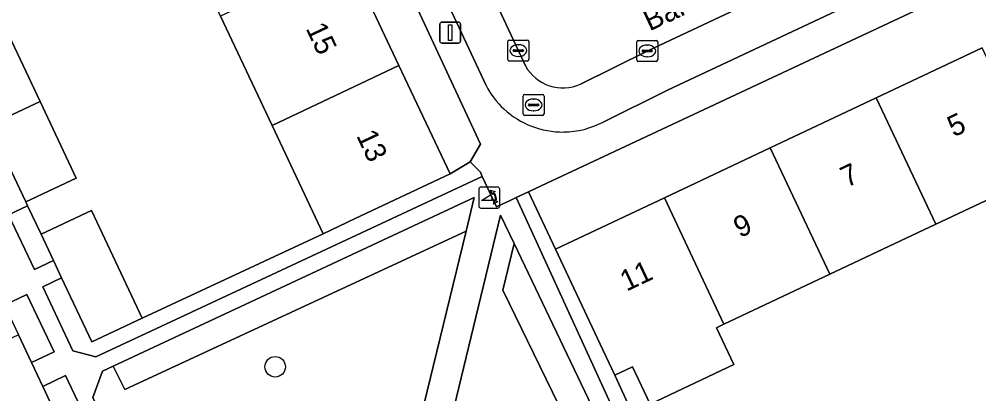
# Model space of a CAD drawing. Extents: x 159039 to 160102, y 381214 to 382524.
# Drawn here: x 159196.02 to 159241.77, y 381381.25 to 381399.1 of the extents above; entities that cross this region are included whole.
import ezdxf

# ---------------------------------------------------------------- set-up
doc = ezdxf.new("R2010")
doc.units = 0
for name, color, linetype in [('IMGEO_Boom', 7, 'Continuous'), ('IMGEO_Erf', 7, 'Continuous'), ('IMGEO_Groenvoorziening', 7, 'Continuous'), ('IMGEO_Kolk', 7, 'Continuous'), ('IMGEO_Lichtmast', 7, 'Continuous'), ('IMGEO_Openbare_ruimte_label', 7, 'Continuous'), ('IMGEO_Pand', 7, 'Continuous'), ('IMGEO_Pand_nummerreeks', 7, 'Continuous'), ('IMGEO_Parkeervlak_open', 7, 'Continuous'), ('IMGEO_Poller', 7, 'Continuous'), ('IMGEO_Rijbaan_lokaal_open', 7, 'Continuous'), ('IMGEO_Rioolput', 7, 'Continuous'), ('IMGEO_Terreindeel_open', 7, 'Continuous'), ('IMGEO_Voetpad_open', 7, 'Continuous')]:
    doc.layers.add(name, color=color, linetype=linetype)

msp = doc.modelspace()

# ---------------------------------------------------------------- linework, layer by layer
at = {"layer": 'IMGEO_Boom'}
msp.add_circle((159208.223, 381382.539), 0.489, dxfattribs=at)
at = {"layer": 'IMGEO_Erf'}
for points in [[(159203.996, 381423.28), (159202.109, 381422.391), (159204.477, 381417.367), (159206.864, 381412.303), (159209.226, 381407.292), (159211.674, 381402.097), (159214.125, 381396.899), (159216.559, 381391.734), (159217.512, 381392.311), (159218.013, 381393.147), (159204.119, 381422.995)], [(159195.255, 381398.909), (159197.01, 381395.185), (159198.735, 381391.527), (159196.331, 381390.394), (159196.416, 381390.214), (159197.057, 381388.853), (159199.461, 381389.986), (159201.876, 381384.861), (159210.505, 381388.881), (159208.071, 381394.045), (159205.621, 381399.244), (159203.172, 381404.439), (159200.81, 381409.45), (159198.423, 381414.513), (159196.055, 381419.537), (159187.402, 381415.418)], [(159252.233, 381405.843), (159220.909, 381391.16), (159220.296, 381390.873), (159221.583, 381388.144), (159226.782, 381390.595), (159231.83, 381392.974), (159236.878, 381395.353), (159241.925, 381397.732)], [(159244.763, 381391.709), (159239.716, 381389.33), (159234.668, 381386.95), (159229.621, 381384.571), (159229.26, 381384.401), (159230.09, 381382.641), (159226.095, 381380.758), (159225.257, 381382.536), (159224.414, 381382.139), (159229.323, 381371.43)]]:
    msp.add_lwpolyline(points, dxfattribs=at)
at = {"layer": 'IMGEO_Groenvoorziening'}
for points in [[(159198.037, 381386.775), (159197.135, 381386.35), (159198.573, 381383.304), (159199.67, 381383.013), (159218.098, 381391.615), (159218.006, 381391.811), (159217.512, 381392.311), (159216.559, 381391.734), (159212.037, 381389.603), (159210.505, 381388.881), (159201.876, 381384.861), (159199.473, 381383.728)], [(159217.322, 381389.003), (159217.713, 381390.608), (159200.494, 381382.57), (159201.05, 381381.464)], [(159261.509, 381382.51), (159267.21, 381385.165), (159266.572, 381386.097), (159261.026, 381383.533), (159257.38, 381381.813), (159256.504, 381381.4), (159255.921, 381381.125), (159254.414, 381380.414), (159250.872, 381378.743), (159245.826, 381376.363), (159240.778, 381373.982), (159237.424, 381372.4), (159235.733, 381371.602), (159230.423, 381369.097), (159229.323, 381371.43), (159224.414, 381382.139), (159223.715, 381383.622), (159221.583, 381388.144), (159220.296, 381390.873), (159219.711, 381390.599), (159220.151, 381389.64), (159228.641, 381371.117), (159230.12, 381367.891)], [(159197.057, 381388.853), (159196.416, 381390.214), (159195.512, 381389.788), (159196.745, 381387.176), (159197.647, 381387.601)], [(159219.616, 381388.419), (159218.973, 381389.765), (159211.368, 381358.351), (159229.779, 381367.148), (159229.381, 381367.981), (159228.231, 381367.404), (159219.083, 381386.197)], [(159217.322, 381389.003), (159201.05, 381381.464), (159200.494, 381382.57), (159199.987, 381382.333), (159199.523, 381381.07), (159200.71, 381378.588), (159201.828, 381379.088), (159210.047, 381361.312), (159209.168, 381360.911), (159210.037, 381359.095)], [(159219.616, 381388.419), (159219.083, 381386.197), (159228.231, 381367.404), (159229.381, 381367.981)], [(159196.377, 381385.986), (159195.31, 381385.478), (159195.976, 381384.066), (159196.602, 381382.737), (159197.68, 381383.25)]]:
    msp.add_lwpolyline(points, close=True, dxfattribs=at)
at = {"layer": 'IMGEO_Kolk'}
for p, q in [((159219.315, 381397.182), (159219.315, 381398.034)), ((159219.39, 381398.108), (159220.242, 381398.108)), ((159219.803, 381397.888), (159219.828, 381397.888)), ((159220.316, 381398.034), (159220.316, 381397.182)), ((159225.462, 381397.167), (159225.462, 381398.019)), ((159225.537, 381398.093), (159226.389, 381398.093)), ((159225.95, 381397.873), (159225.975, 381397.873)), ((159226.463, 381398.019), (159226.463, 381397.167)), ((159219.574, 381397.602), (159219.574, 381397.614)), ((159220.012, 381397.565), (159219.614, 381397.565)), ((159219.617, 381397.651), (159220.015, 381397.651)), ((159220.058, 381397.614), (159220.058, 381397.602)), ((159225.721, 381397.587), (159225.721, 381397.599)), ((159226.159, 381397.55), (159225.761, 381397.55)), ((159225.764, 381397.636), (159226.162, 381397.636)), ((159226.205, 381397.599), (159226.205, 381397.587)), ((159220.242, 381397.108), (159219.39, 381397.108)), ((159219.826, 381397.328), (159219.801, 381397.328)), ((159226.389, 381397.093), (159225.537, 381397.093)), ((159225.973, 381397.313), (159225.948, 381397.313))]:
    msp.add_line(p, q, dxfattribs=at)
for points in [[(159219.315, 381397.182), (159219.315, 381398.034)], [(159219.39, 381398.108), (159220.242, 381398.108)], [(159220.316, 381398.034), (159220.316, 381397.182)], [(159225.462, 381397.167), (159225.462, 381398.019)], [(159225.537, 381398.093), (159226.389, 381398.093)], [(159226.463, 381398.019), (159226.463, 381397.167)], [(159220.242, 381397.108), (159219.39, 381397.108)], [(159226.389, 381397.093), (159225.537, 381397.093)]]:
    msp.add_lwpolyline(points, dxfattribs=at)
for centre, radius, start, end in [((159219.392, 381398.032), 0.0765, 91.552, 178.448), ((159219.392, 381398.032), 0.0765, 91.552, 178.448), ((159220.24, 381398.032), 0.0765, 1.552, 88.448), ((159220.24, 381398.032), 0.0765, 1.552, 88.448), ((159225.539, 381398.017), 0.0765, 91.552, 178.448), ((159225.539, 381398.017), 0.0765, 91.552, 178.448), ((159226.387, 381398.017), 0.0765, 1.552, 88.448), ((159226.387, 381398.017), 0.0765, 1.552, 88.448), ((159219.614, 381397.611), 0.0403, 85.8775, 175.7526), ((159219.611, 381397.601), 0.0366, 178.938, 274.7102), ((159220.015, 381397.608), 0.043, 264.8664, 352.4533), ((159220.019, 381397.613), 0.0386, 1.7309, 96.639), ((159225.761, 381397.596), 0.0403, 85.8775, 175.7526), ((159225.758, 381397.586), 0.0366, 178.938, 274.7102), ((159226.162, 381397.593), 0.043, 264.8664, 352.4533), ((159226.166, 381397.598), 0.0386, 1.7309, 96.639), ((159219.392, 381397.184), 0.0765, 181.552, 268.448), ((159219.392, 381397.184), 0.0765, 181.552, 268.448), ((159220.24, 381397.184), 0.0765, 271.552, 358.448), ((159220.24, 381397.184), 0.0765, 271.552, 358.448), ((159225.539, 381397.169), 0.0765, 181.552, 268.448), ((159225.539, 381397.169), 0.0765, 181.552, 268.448), ((159226.387, 381397.169), 0.0765, 271.552, 358.448), ((159226.387, 381397.169), 0.0765, 271.552, 358.448)]:
    msp.add_arc(centre, radius, start, end, dxfattribs=at)
for centre, major_axis, ratio, start_param, end_param in [((159219.802, 381397.608), (-0.387, 0.002), 0.722429, 4.712389, 7.853982), ((159219.827, 381397.608), (-0.39, 0.002), 0.717154, 1.570796, 4.712389), ((159225.949, 381397.593), (-0.387, 0.002), 0.722429, 4.712389, 7.853982), ((159225.974, 381397.593), (-0.39, 0.002), 0.717154, 1.570796, 4.712389)]:
    msp.add_ellipse(centre, major_axis=major_axis, ratio=ratio, start_param=start_param, end_param=end_param, dxfattribs=at)
at = {"layer": 'IMGEO_Lichtmast'}
for p, q in [((159216.071, 381398.065), (159216.071, 381398.865)), ((159216.071, 381398.865), (159216.071, 381398.065)), ((159216.171, 381398.965), (159216.961, 381398.965)), ((159216.961, 381398.965), (159216.171, 381398.965)), ((159217.061, 381398.865), (159217.061, 381398.065)), ((159217.061, 381398.065), (159217.061, 381398.865)), ((159216.961, 381397.965), (159216.171, 381397.965)), ((159216.171, 381397.965), (159216.961, 381397.965))]:
    msp.add_line(p, q, dxfattribs=at)
msp.add_lwpolyline([(159216.491, 381398.84), (159216.641, 381398.84), (159216.641, 381398.09), (159216.491, 381398.09), (159216.491, 381398.84)], dxfattribs=at)
for centre, start, end in [((159216.171, 381398.865), 90, 180), ((159216.171, 381398.865), 90, 180), ((159216.961, 381398.865), 0, 90), ((159216.961, 381398.865), 360, 90), ((159216.171, 381398.065), 180, 270), ((159216.171, 381398.065), 180, 270), ((159216.961, 381398.065), 270, 0), ((159216.961, 381398.065), 270, 0)]:
    msp.add_arc(centre, 0.1, start, end, dxfattribs=at)
at = {"layer": 'IMGEO_Pand'}
for points in [[(159205.621, 381399.244), (159208.071, 381394.045), (159214.125, 381396.899), (159211.674, 381402.097)], [(159195.255, 381398.909), (159192.852, 381397.776), (159192.871, 381397.736), (159193.339, 381396.744), (159194.607, 381394.053), (159197.01, 381395.185)], [(159241.925, 381397.732), (159236.878, 381395.353), (159239.716, 381389.33), (159244.763, 381391.709)], [(159208.071, 381394.045), (159210.505, 381388.881), (159212.037, 381389.603), (159216.559, 381391.734), (159214.125, 381396.899)], [(159197.01, 381395.185), (159194.607, 381394.053), (159195.492, 381392.174), (159196.331, 381390.394), (159198.735, 381391.527)], [(159234.668, 381386.95), (159239.716, 381389.33), (159236.878, 381395.353), (159231.83, 381392.974)], [(159234.668, 381386.95), (159231.83, 381392.974), (159226.782, 381390.595), (159229.621, 381384.571)], [(159226.782, 381390.595), (159221.583, 381388.144), (159223.715, 381383.622), (159224.414, 381382.139), (159225.257, 381382.536), (159226.095, 381380.758), (159230.09, 381382.641), (159229.26, 381384.401), (159229.621, 381384.571)], [(159199.461, 381389.986), (159197.057, 381388.853), (159197.647, 381387.601), (159198.037, 381386.775), (159199.473, 381383.728), (159201.876, 381384.861)], [(159197.136, 381381.605), (159196.602, 381382.737), (159195.976, 381384.066), (159193.552, 381382.924), (159196.403, 381376.874), (159198.827, 381378.016)]]:
    msp.add_lwpolyline(points, close=True, dxfattribs=at)
at = {"layer": 'IMGEO_Parkeervlak_open'}
for points in [[(159205.612, 381423.269), (159205.743, 381422.987), (159206.496, 381421.158), (159217.915, 381396.719), (159218.278, 381395.939)], [(159220.156, 381396.881), (159208.419, 381422.003), (159207.931, 381423.188)], [(159248.813, 381408.291), (159246.869, 381407.413), (159226.017, 381397.62), (159222.781, 381396.014)], [(159223.857, 381394.204), (159226.93, 381395.729), (159247.38, 381405.333)]]:
    msp.add_lwpolyline(points, dxfattribs=at)
for centre, radius, start, end in [((159221.934, 381397.857), 2.028, 208.7628, 294.6819), ((159221.957, 381397.873), 4.157, 207.7275, 227.1406), ((159221.925, 381397.837), 4.109, 227.1319, 270.7634), ((159221.934, 381397.858), 4.129, 270.6425, 297.7602)]:
    msp.add_arc(centre, radius, start, end, dxfattribs=at)
at = {"layer": 'IMGEO_Poller'}
for p, q in [((159217.933, 381391.006), (159217.933, 381390.199)), ((159217.933, 381391.006), (159217.933, 381390.199)), ((159218.835, 381391.101), (159218.027, 381391.101)), ((159218.835, 381391.101), (159218.027, 381391.101)), ((159218.929, 381390.199), (159218.929, 381391.006)), ((159218.929, 381390.199), (159218.929, 381391.006)), ((159218.027, 381390.104), (159218.835, 381390.104)), ((159218.027, 381390.104), (159218.835, 381390.104))]:
    msp.add_line(p, q, dxfattribs=at)
for points in [[(159218.612, 381390.83), (159218.6, 381390.757), (159218.475, 381390.962)], [(159218.475, 381390.962), (159218.706, 381390.896), (159218.635, 381390.864)], [(159218.568, 381390.457), (159218.055, 381390.457), (159218.485, 381390.732)], [(159218.628, 381390.285), (159218.694, 381390.516), (159218.724, 381390.448)], [(159218.76, 381390.421), (159218.832, 381390.41), (159218.628, 381390.285)]]:
    msp.add_lwpolyline(points, dxfattribs=at)
for centre, radius, start, end in [((159218.027, 381391.006), 0.0946, 90, 180), ((159218.027, 381391.006), 0.0946, 90, 180), ((159218.835, 381391.006), 0.0946, 0, 90), ((159218.835, 381391.006), 0.0946, 0, 90), ((159218.24, 381390.507), 0.332, 351.3247, 42.4854), ((159218.254, 381390.517), 0.476, 351.7527, 41.1691), ((159218.254, 381390.517), 0.516, 349.3569, 42.2912), ((159218.027, 381390.199), 0.0946, 180, 270), ((159218.027, 381390.199), 0.0946, 180, 270), ((159218.835, 381390.199), 0.0946, 270, 0), ((159218.835, 381390.199), 0.0946, 270, 0)]:
    msp.add_arc(centre, radius, start, end, dxfattribs=at)
at = {"layer": 'IMGEO_Rijbaan_lokaal_open'}
for points in [[(159207.931, 381423.188), (159208.419, 381422.003), (159220.156, 381396.881)], [(159222.781, 381396.014), (159226.017, 381397.62), (159246.869, 381407.413)]]:
    msp.add_lwpolyline(points, dxfattribs=at)
msp.add_arc((159221.934, 381397.857), 2.028, 208.7628, 294.6819, dxfattribs=at)
at = {"layer": 'IMGEO_Rioolput'}
for p, q in [((159220.044, 381394.592), (159220.044, 381395.444)), ((159220.119, 381395.518), (159220.971, 381395.518)), ((159220.532, 381395.298), (159220.557, 381395.298)), ((159221.045, 381395.444), (159221.045, 381394.592)), ((159220.303, 381395.012), (159220.303, 381395.024)), ((159220.741, 381394.975), (159220.343, 381394.975)), ((159220.346, 381395.061), (159220.744, 381395.061)), ((159220.555, 381394.738), (159220.53, 381394.738)), ((159220.787, 381395.024), (159220.787, 381395.012)), ((159220.971, 381394.518), (159220.119, 381394.518))]:
    msp.add_line(p, q, dxfattribs=at)
for points in [[(159220.044, 381394.592), (159220.044, 381395.444)], [(159220.119, 381395.518), (159220.971, 381395.518)], [(159221.045, 381395.444), (159221.045, 381394.592)], [(159220.971, 381394.518), (159220.119, 381394.518)]]:
    msp.add_lwpolyline(points, dxfattribs=at)
for centre, radius, start, end in [((159220.121, 381395.442), 0.0765, 91.552, 178.448), ((159220.121, 381395.442), 0.0765, 91.552, 178.448), ((159220.969, 381395.442), 0.0765, 1.552, 88.448), ((159220.969, 381395.442), 0.0765, 1.552, 88.448), ((159220.343, 381395.021), 0.0403, 85.8775, 175.7526), ((159220.34, 381395.011), 0.0366, 178.938, 274.7102), ((159220.744, 381395.018), 0.043, 264.8664, 352.4533), ((159220.748, 381395.023), 0.0386, 1.7309, 96.639), ((159220.121, 381394.594), 0.0765, 181.552, 268.448), ((159220.121, 381394.594), 0.0765, 181.552, 268.448), ((159220.969, 381394.594), 0.0765, 271.552, 358.448), ((159220.969, 381394.594), 0.0765, 271.552, 358.448)]:
    msp.add_arc(centre, radius, start, end, dxfattribs=at)
for centre, major_axis, ratio, start_param, end_param in [((159220.531, 381395.018), (-0.387, 0.002), 0.722429, 4.712389, 7.853982), ((159220.556, 381395.018), (-0.39, 0.002), 0.717154, 1.570796, 4.712389)]:
    msp.add_ellipse(centre, major_axis=major_axis, ratio=ratio, start_param=start_param, end_param=end_param, dxfattribs=at)
at = {"layer": 'IMGEO_Terreindeel_open'}
msp.add_lwpolyline([(159198.217, 381382.12), (159197.136, 381381.605), (159198.827, 381378.016), (159199.666, 381376.236), (159200.769, 381376.761)], close=True, dxfattribs=at)
at = {"layer": 'IMGEO_Voetpad_open'}
for points in [[(159204.119, 381422.995), (159218.013, 381393.147), (159217.512, 381392.311), (159218.006, 381391.811), (159218.098, 381391.615), (159218.782, 381390.163), (159219.106, 381390.315), (159219.364, 381390.436), (159219.711, 381390.599), (159220.296, 381390.873), (159220.909, 381391.16), (159252.233, 381405.843), (159249.978, 381408.817), (159248.813, 381408.291)], [(159218.278, 381395.939), (159217.915, 381396.719), (159206.496, 381421.158), (159205.743, 381422.987), (159205.612, 381423.269)], [(159247.38, 381405.333), (159226.93, 381395.729), (159223.857, 381394.204)], [(159220.151, 381389.64), (159219.711, 381390.599), (159219.364, 381390.436), (159219.106, 381390.315), (159218.782, 381390.163), (159218.098, 381391.615), (159199.67, 381383.013), (159198.573, 381383.304), (159197.135, 381386.35), (159198.037, 381386.775), (159197.647, 381387.601), (159196.745, 381387.176), (159195.512, 381389.788), (159196.416, 381390.214), (159196.331, 381390.394), (159195.492, 381392.174)], [(159228.641, 381371.117), (159220.151, 381389.64)], [(159195.31, 381385.478), (159196.377, 381385.986), (159197.68, 381383.25), (159196.602, 381382.737), (159197.136, 381381.605), (159198.217, 381382.12), (159200.769, 381376.761)]]:
    msp.add_lwpolyline(points, dxfattribs=at)
for points in [[(159200.71, 381378.588), (159199.523, 381381.07), (159199.987, 381382.333), (159200.494, 381382.57), (159217.713, 381390.608), (159217.322, 381389.003), (159210.037, 381359.095), (159209.168, 381360.911)], [(159218.973, 381389.765), (159219.616, 381388.419), (159229.381, 381367.981), (159229.779, 381367.148), (159211.368, 381358.351)]]:
    msp.add_lwpolyline(points, close=True, dxfattribs=at)
for centre, radius, start, end in [((159221.957, 381397.873), 4.157, 207.7275, 227.1406), ((159221.925, 381397.837), 4.109, 227.1319, 270.7634), ((159221.934, 381397.858), 4.129, 270.6425, 297.7602)]:
    msp.add_arc(centre, radius, start, end, dxfattribs=at)

# ---------------------------------------------------------------- texts
at = {"layer": 'IMGEO_Openbare_ruimte_label'}
msp.add_text('Bartoklaan', height=1, rotation=25.1554, dxfattribs=at).set_placement((159226.078, 381398.52))
at = {"layer": 'IMGEO_Pand_nummerreeks'}
for s, rotation, p in [('15', 295.2366, (159209.666, 381398.665)), ('5', 25.2365, (159240.574, 381393.469)), ('13', 295.2366, (159212.075, 381393.555)), ('7', 25.2365, (159235.476, 381391.066)), ('9', 25.2365, (159230.379, 381388.664)), ('11', 25.2365, (159224.968, 381386.114))]:
    msp.add_text(s, height=1, rotation=rotation, dxfattribs=at).set_placement(p)

doc.saveas('drawing.dxf')
